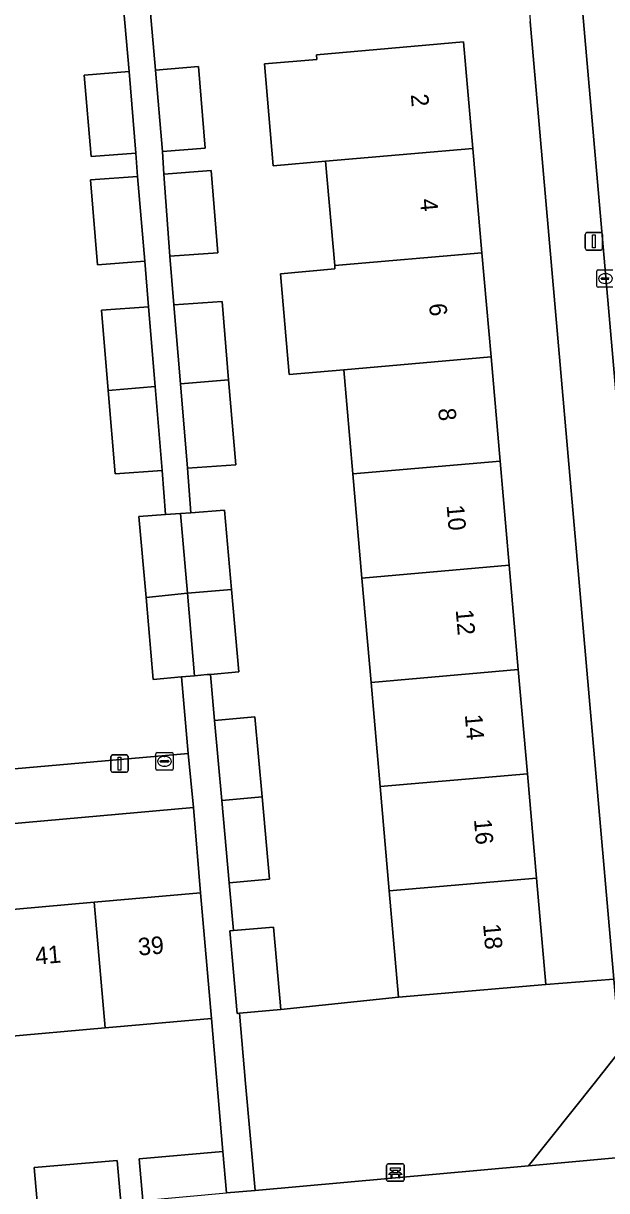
# Model space of a CAD drawing. Extents: x 160554 to 161248, y 385329 to 386506.
# Drawn here: x 161036.5 to 161069.9, y 385493.8 to 385560.8 of the extents above; entities that cross this region are included whole.
import ezdxf

# ---------------------------------------------------------------- set-up
doc = ezdxf.new("R2010")
doc.units = 0
for name, color, linetype in [('IMGEO_Bank', 7, 'Continuous'), ('IMGEO_Erf', 7, 'Continuous'), ('IMGEO_Groenvoorziening', 7, 'Continuous'), ('IMGEO_Kolk', 7, 'Continuous'), ('IMGEO_Lichtmast', 7, 'Continuous'), ('IMGEO_Muur', 7, 'Continuous'), ('IMGEO_Pand', 7, 'Continuous'), ('IMGEO_Pand_nummerreeks', 7, 'Continuous'), ('IMGEO_Rijbaan_lokaal_open', 7, 'Continuous'), ('IMGEO_Rioolput', 7, 'Continuous'), ('IMGEO_Voetpad_open', 7, 'Continuous')]:
    doc.layers.add(name, color=color, linetype=linetype)

msp = doc.modelspace()

# ---------------------------------------------------------------- linework, layer by layer
at = {"layer": 'IMGEO_Bank'}
for p, q in [((161057.319, 385494.457), (161057.319, 385495.298)), ((161057.319, 385495.298), (161057.319, 385494.457)), ((161057.394, 385495.382), (161058.235, 385495.382)), ((161058.235, 385495.382), (161057.394, 385495.382)), ((161057.628, 385494.888), (161057.628, 385494.994)), ((161057.672, 385494.994), (161057.672, 385494.888)), ((161057.96, 385495), (161057.678, 385495)), ((161057.678, 385494.882), (161057.96, 385494.882)), ((161057.966, 385494.888), (161057.966, 385494.994)), ((161058.01, 385494.994), (161058.01, 385494.888)), ((161058.319, 385495.307), (161058.319, 385494.466)), ((161058.319, 385494.466), (161058.319, 385495.307)), ((161058.244, 385494.382), (161057.403, 385494.382)), ((161057.403, 385494.382), (161058.244, 385494.382)), ((161058.016, 385494.78), (161057.623, 385494.78))]:
    msp.add_line(p, q, dxfattribs=at)
for points in [[(161057.566, 385494.78), (161057.424, 385494.78), (161057.536, 385494.882), (161057.622, 385494.882)], [(161057.622, 385495), (161057.536, 385495), (161057.536, 385495.161), (161058.099, 385495.161), (161058.099, 385495), (161058.016, 385495)], [(161058.016, 385494.882), (161058.099, 385494.882), (161058.211, 385494.78), (161058.072, 385494.78)], [(161057.616, 385494.773), (161057.616, 385494.566), (161057.573, 385494.566), (161057.573, 385494.773)], [(161058.066, 385494.773), (161058.066, 385494.566), (161058.022, 385494.566), (161058.022, 385494.773)]]:
    msp.add_lwpolyline(points, dxfattribs=at)
for centre, radius, start, end in [((161057.397, 385495.304), 0.0779, 92.4484, 184.28452), ((161057.397, 385495.304), 0.0779, 92.4484, 184.28452), ((161057.621, 385494.993), 0.00671, 2.89567, 87.10433), ((161057.621, 385494.889), 0.00671, 272.89567, 357.10433), ((161057.678, 385494.993), 0.00671, 92.89567, 177.10433), ((161057.678, 385494.889), 0.00671, 182.89567, 267.10433), ((161057.96, 385494.993), 0.00671, 2.89567, 87.10433), ((161057.96, 385494.889), 0.00671, 272.89567, 357.10433), ((161058.017, 385494.993), 0.00671, 92.89567, 177.10433), ((161058.017, 385494.889), 0.00671, 182.89567, 267.10433), ((161058.241, 385495.304), 0.0779, 2.4484, 94.28452), ((161058.241, 385495.304), 0.0779, 2.4484, 94.28452), ((161057.397, 385494.46), 0.0779, 182.4484, 274.28452), ((161057.397, 385494.46), 0.0779, 182.4484, 274.28452), ((161057.566, 385494.773), 0.00671, 2.89567, 87.10433), ((161057.623, 385494.773), 0.00671, 92.89567, 177.10433), ((161058.015, 385494.773), 0.00671, 2.89567, 87.10433), ((161058.072, 385494.773), 0.00671, 92.89567, 177.10433), ((161058.241, 385494.46), 0.0779, 272.4484, 4.28452), ((161058.241, 385494.46), 0.0779, 272.4484, 4.28452)]:
    msp.add_arc(centre, radius, start, end, dxfattribs=at)
at = {"layer": 'IMGEO_Erf'}
for points in [[(161040.966, 385544.35), (161043.671, 385544.545), (161043.453, 385547.149), (161040.748, 385546.954), (161040.341, 385551.821), (161043.046, 385552.016), (161042.95, 385553.342), (161040.373, 385553.156), (161039.988, 385557.824), (161042.562, 385558.037), (161042.213, 385561.889), (161023.592, 385560.203)], [(161043.717, 385562.025), (161044.071, 385558.116), (161046.527, 385558.322), (161046.92, 385553.628), (161044.462, 385553.451), (161044.556, 385552.154), (161047.256, 385552.349), (161047.651, 385547.635), (161044.892, 385547.436), (161045.125, 385544.651), (161047.884, 385544.85), (161048.26, 385540.359), (161048.669, 385535.474), (161045.909, 385535.275), (161046.093, 385532.728), (161048.027, 385532.867), (161048.425, 385528.325), (161048.839, 385523.601), (161047.227, 385523.459), (161047.458, 385520.821), (161049.766, 385521.027), (161050.176, 385516.429), (161050.597, 385511.711), (161048.288, 385511.506), (161048.532, 385508.76), (161050.841, 385508.965), (161051.262, 385504.235), (161057.997, 385504.94), (161057.466, 385511.043), (161056.945, 385517.021), (161056.424, 385522.998), (161055.904, 385528.976), (161055.383, 385534.953)], [(161055.383, 385534.953), (161054.863, 385540.93), (161051.732, 385540.657), (161051.228, 385546.438), (161054.359, 385546.711), (161054.342, 385546.908), (161053.822, 385552.885), (161050.82, 385552.623), (161050.31, 385558.469), (161053.313, 385558.73), (161053.29, 385558.99), (161061.734, 385559.726), (161062.266, 385553.62), (161062.786, 385547.643), (161063.307, 385541.665), (161063.827, 385535.688), (161064.348, 385529.711), (161064.868, 385523.733), (161065.389, 385517.756), (161065.91, 385511.778), (161066.441, 385505.676), (161070.343, 385505.975), (161065.541, 385560.907)], [(161027.313, 385517.272), (161045.951, 385518.924), (161045.566, 385523.314), (161043.937, 385523.171), (161043.526, 385527.857), (161043.118, 385532.513), (161044.639, 385532.623), (161044.457, 385535.152), (161041.752, 385534.957), (161041.352, 385539.736), (161040.966, 385544.35)], [(161043.347, 385493.291), (161043.14, 385495.666), (161047.927, 385496.087), (161047.288, 385503.716), (161041.186, 385503.177), (161035.209, 385502.649), (161029.232, 385502.122), (161023.256, 385501.594), (161017.279, 385501.066), (161011.302, 385500.538), (161005.206, 385500), (161004.563, 385507.208), (161010.665, 385507.748), (161016.642, 385508.277), (161022.619, 385508.806), (161028.595, 385509.334), (161034.572, 385509.863), (161040.549, 385510.392), (161046.65, 385510.932), (161046.24, 385515.824), (161000, 385511.691), (160999.112, 385511.612)], [(161037.323, 385492.779), (161037.122, 385495.175), (161041.873, 385495.575), (161042.076, 385493.18)]]:
    msp.add_lwpolyline(points, dxfattribs=at)
at = {"layer": 'IMGEO_Groenvoorziening'}
msp.add_lwpolyline([(161065.454, 385495.276), (161069.208, 385500), (161070.701, 385501.878), (161070.343, 385505.975), (161066.441, 385505.676), (161057.997, 385504.94), (161051.262, 385504.235), (161048.883, 385504.024), (161049.237, 385500), (161049.778, 385493.86)], close=True, dxfattribs=at)
at = {"layer": 'IMGEO_Kolk'}
for p, q in [((161069.368, 385545.73), (161069.368, 385546.582)), ((161069.443, 385546.656), (161070.295, 385546.656)), ((161069.856, 385546.436), (161069.881, 385546.436)), ((161069.627, 385546.15), (161069.627, 385546.162)), ((161070.065, 385546.113), (161069.667, 385546.113)), ((161069.67, 385546.199), (161070.068, 385546.199)), ((161069.879, 385545.876), (161069.854, 385545.876)), ((161070.295, 385545.656), (161069.443, 385545.656))]:
    msp.add_line(p, q, dxfattribs=at)
for points in [[(161069.368, 385545.73), (161069.368, 385546.582)], [(161069.443, 385546.656), (161070.295, 385546.656)], [(161070.295, 385545.656), (161069.443, 385545.656)]]:
    msp.add_lwpolyline(points, dxfattribs=at)
for centre, radius, start, end in [((161069.445, 385546.58), 0.0765, 91.55205, 178.44795), ((161069.445, 385546.58), 0.0765, 91.55205, 178.44795), ((161069.445, 385545.732), 0.0765, 181.55205, 268.44795), ((161069.445, 385545.732), 0.0765, 181.55205, 268.44795), ((161069.667, 385546.159), 0.0403, 85.87752, 175.75265), ((161069.664, 385546.149), 0.0366, 178.93798, 274.71019)]:
    msp.add_arc(centre, radius, start, end, dxfattribs=at)
for centre, major_axis, ratio, start_param, end_param in [((161069.855, 385546.156), (-0.387, 0.002), 0.722429, 4.712389, 7.853982), ((161069.88, 385546.156), (-0.39, 0.002), 0.717154, 1.570796, 4.712389)]:
    msp.add_ellipse(centre, major_axis=major_axis, ratio=ratio, start_param=start_param, end_param=end_param, dxfattribs=at)
at = {"layer": 'IMGEO_Lichtmast'}
for p, q in [((161068.705, 385547.892), (161068.705, 385548.692)), ((161068.705, 385548.692), (161068.705, 385547.892)), ((161068.805, 385548.792), (161069.595, 385548.792)), ((161069.595, 385548.792), (161068.805, 385548.792)), ((161069.695, 385548.692), (161069.695, 385547.892)), ((161069.695, 385547.892), (161069.695, 385548.692)), ((161069.595, 385547.792), (161068.805, 385547.792)), ((161068.805, 385547.792), (161069.595, 385547.792)), ((161041.511, 385517.939), (161041.511, 385518.739)), ((161041.511, 385518.739), (161041.511, 385517.939)), ((161041.611, 385518.839), (161042.401, 385518.839)), ((161042.401, 385518.839), (161041.611, 385518.839)), ((161042.501, 385518.739), (161042.501, 385517.939)), ((161042.501, 385517.939), (161042.501, 385518.739)), ((161042.401, 385517.839), (161041.611, 385517.839)), ((161041.611, 385517.839), (161042.401, 385517.839))]:
    msp.add_line(p, q, dxfattribs=at)
for points in [[(161069.125, 385548.667), (161069.275, 385548.667), (161069.275, 385547.917), (161069.125, 385547.917), (161069.125, 385548.667)], [(161041.931, 385518.714), (161042.081, 385518.714), (161042.081, 385517.964), (161041.931, 385517.964), (161041.931, 385518.714)]]:
    msp.add_lwpolyline(points, dxfattribs=at)
for centre, start, end in [((161068.805, 385548.692), 90, 180), ((161068.805, 385548.692), 90, 180), ((161069.595, 385548.692), 0, 90), ((161069.595, 385548.692), 360, 90), ((161068.805, 385547.892), 180, 270), ((161068.805, 385547.892), 180, 270), ((161069.595, 385547.892), 270, 0), ((161069.595, 385547.892), 270, 0), ((161041.611, 385518.739), 90, 180), ((161041.611, 385518.739), 90, 180), ((161042.401, 385518.739), 0, 90), ((161042.401, 385518.739), 360, 90), ((161041.611, 385517.939), 180, 270), ((161041.611, 385517.939), 180, 270), ((161042.401, 385517.939), 270, 0), ((161042.401, 385517.939), 270, 0)]:
    msp.add_arc(centre, 0.1, start, end, dxfattribs=at)
at = {"layer": 'IMGEO_Muur'}
msp.add_lwpolyline([(161047.927, 385496.087), (161047.288, 385503.716)], dxfattribs=at)
at = {"layer": 'IMGEO_Pand'}
for points in [[(161061.734, 385559.726), (161053.29, 385558.99), (161053.313, 385558.73), (161050.31, 385558.469), (161050.82, 385552.623), (161053.822, 385552.885), (161062.266, 385553.62)], [(161039.988, 385557.824), (161040.373, 385553.156), (161042.95, 385553.342), (161042.562, 385558.037)], [(161046.92, 385553.628), (161046.527, 385558.322), (161044.071, 385558.116), (161044.462, 385553.451)], [(161053.822, 385552.885), (161054.342, 385546.908), (161062.786, 385547.643), (161062.266, 385553.62)], [(161040.341, 385551.821), (161040.748, 385546.954), (161043.453, 385547.149), (161043.046, 385552.016)], [(161047.651, 385547.635), (161047.256, 385552.349), (161044.556, 385552.154), (161044.892, 385547.436)], [(161062.786, 385547.643), (161054.342, 385546.908), (161054.359, 385546.711), (161051.228, 385546.438), (161051.732, 385540.657), (161054.863, 385540.93), (161063.307, 385541.665)], [(161044.053, 385539.977), (161043.671, 385544.545), (161040.966, 385544.35), (161041.352, 385539.736)], [(161048.26, 385540.359), (161047.884, 385544.85), (161045.125, 385544.651), (161045.504, 385540.119)], [(161054.863, 385540.93), (161055.383, 385534.953), (161063.827, 385535.688), (161063.307, 385541.665)], [(161045.504, 385540.119), (161045.909, 385535.275), (161048.669, 385535.474), (161048.26, 385540.359)], [(161041.352, 385539.736), (161041.752, 385534.957), (161044.457, 385535.152), (161044.053, 385539.977)], [(161064.348, 385529.711), (161063.827, 385535.688), (161055.383, 385534.953), (161055.904, 385528.976)], [(161045.505, 385532.686), (161044.639, 385532.623), (161043.118, 385532.513), (161043.526, 385527.857), (161045.903, 385528.105)], [(161045.903, 385528.105), (161048.425, 385528.325), (161048.027, 385532.867), (161046.093, 385532.728), (161045.505, 385532.686)], [(161055.904, 385528.976), (161056.424, 385522.998), (161064.868, 385523.733), (161064.348, 385529.711)], [(161048.425, 385528.325), (161045.903, 385528.105), (161046.313, 385523.379), (161047.03, 385523.442), (161047.227, 385523.459), (161048.839, 385523.601)], [(161045.903, 385528.105), (161043.526, 385527.857), (161043.937, 385523.171), (161045.566, 385523.314), (161046.313, 385523.379)], [(161065.389, 385517.756), (161064.868, 385523.733), (161056.424, 385522.998), (161056.945, 385517.021)], [(161047.458, 385520.821), (161047.867, 385516.227), (161050.176, 385516.429), (161049.766, 385521.027)], [(161065.91, 385511.778), (161065.389, 385517.756), (161056.945, 385517.021), (161057.466, 385511.043)], [(161050.176, 385516.429), (161047.867, 385516.227), (161048.288, 385511.506), (161050.597, 385511.711)], [(161057.466, 385511.043), (161057.997, 385504.94), (161066.441, 385505.676), (161065.91, 385511.778)], [(161041.186, 385503.177), (161047.288, 385503.716), (161046.65, 385510.932), (161040.549, 385510.392)], [(161035.209, 385502.649), (161041.186, 385503.177), (161040.549, 385510.392), (161034.572, 385509.863)], [(161050.841, 385508.965), (161048.532, 385508.76), (161048.335, 385508.742), (161048.758, 385504.013), (161048.883, 385504.024), (161051.262, 385504.235)], [(161042.076, 385493.18), (161041.873, 385495.575), (161037.122, 385495.175), (161037.323, 385492.779)], [(161047.927, 385496.087), (161043.14, 385495.666), (161043.347, 385493.291), (161048.136, 385493.712)]]:
    msp.add_lwpolyline(points, close=True, dxfattribs=at)
at = {"layer": 'IMGEO_Rijbaan_lokaal_open'}
msp.add_lwpolyline([(161070.927, 385614.424), (161070.675, 385617.407), (161070.591, 385618.12), (161063.655, 385617.485), (161063.712, 385617.074), (161064.234, 385611.073), (161071.552, 385527.169), (161071.554, 385527.151), (161071.555, 385527.133)], dxfattribs=at)
at = {"layer": 'IMGEO_Rioolput'}
for p, q in [((161044.158, 385518.968), (161045.01, 385518.968)), ((161044.083, 385518.042), (161044.083, 385518.894)), ((161044.342, 385518.462), (161044.342, 385518.474)), ((161044.78, 385518.425), (161044.382, 385518.425)), ((161044.385, 385518.511), (161044.783, 385518.511)), ((161044.571, 385518.748), (161044.596, 385518.748)), ((161044.826, 385518.474), (161044.826, 385518.462)), ((161045.084, 385518.894), (161045.084, 385518.042)), ((161045.01, 385517.968), (161044.158, 385517.968)), ((161044.594, 385518.188), (161044.569, 385518.188))]:
    msp.add_line(p, q, dxfattribs=at)
for points in [[(161044.158, 385518.968), (161045.01, 385518.968)], [(161044.083, 385518.042), (161044.083, 385518.894)], [(161045.084, 385518.894), (161045.084, 385518.042)], [(161045.01, 385517.968), (161044.158, 385517.968)]]:
    msp.add_lwpolyline(points, dxfattribs=at)
for centre, radius, start, end in [((161044.16, 385518.892), 0.0765, 91.55205, 178.44795), ((161044.16, 385518.892), 0.0765, 91.55205, 178.44795), ((161045.008, 385518.892), 0.0765, 1.55205, 88.44795), ((161045.008, 385518.892), 0.0765, 1.55205, 88.44795), ((161044.382, 385518.471), 0.0403, 85.87752, 175.75265), ((161044.379, 385518.461), 0.0366, 178.93798, 274.71019), ((161044.783, 385518.468), 0.043, 264.86636, 352.45326), ((161044.787, 385518.473), 0.0386, 1.73085, 96.63898), ((161044.16, 385518.044), 0.0765, 181.55205, 268.44795), ((161044.16, 385518.044), 0.0765, 181.55205, 268.44795), ((161045.008, 385518.044), 0.0765, 271.55205, 358.44795), ((161045.008, 385518.044), 0.0765, 271.55205, 358.44795)]:
    msp.add_arc(centre, radius, start, end, dxfattribs=at)
for centre, major_axis, ratio, start_param, end_param in [((161044.57, 385518.468), (-0.387, 0.002), 0.722429, 4.712389, 7.853982), ((161044.595, 385518.468), (-0.39, 0.002), 0.717154, 1.570796, 4.712389)]:
    msp.add_ellipse(centre, major_axis=major_axis, ratio=ratio, start_param=start_param, end_param=end_param, dxfattribs=at)
at = {"layer": 'IMGEO_Voetpad_open'}
for points in [[(161060.535, 385617.772), (161062.796, 385592.405), (161062.932, 385590.876), (161064.786, 385570.078), (161064.802, 385570.012), (161065.542, 385560.933), (161065.541, 385560.907), (161070.343, 385505.975), (161070.701, 385501.878), (161069.208, 385500), (161065.454, 385495.276), (161074.414, 385496.088), (161074.057, 385500), (161073.484, 385506.275), (161072.598, 385515.941), (161071.555, 385527.133), (161071.554, 385527.151), (161071.552, 385527.169), (161064.234, 385611.073)], [(160999.768, 385515.522), (161000, 385511.691), (161046.24, 385515.824), (161045.951, 385518.924), (161027.313, 385517.272)], [(161074.414, 385496.088), (161065.454, 385495.276), (161049.778, 385493.86), (161048.136, 385493.712)]]:
    msp.add_lwpolyline(points, dxfattribs=at)
for points in [[(161042.213, 385561.889), (161042.562, 385558.037), (161042.95, 385553.342), (161043.046, 385552.016), (161043.453, 385547.149), (161043.671, 385544.545), (161044.053, 385539.977), (161044.457, 385535.152), (161044.639, 385532.623), (161045.505, 385532.686), (161046.093, 385532.728), (161045.909, 385535.275), (161045.504, 385540.119), (161045.125, 385544.651), (161044.892, 385547.436), (161044.556, 385552.154), (161044.462, 385553.451), (161044.071, 385558.116), (161043.717, 385562.025)], [(161048.335, 385508.742), (161048.532, 385508.76), (161048.288, 385511.506), (161047.867, 385516.227), (161047.458, 385520.821), (161047.227, 385523.459), (161047.03, 385523.442), (161046.313, 385523.379), (161045.566, 385523.314), (161045.951, 385518.924), (161046.24, 385515.824), (161046.65, 385510.932), (161047.288, 385503.716), (161047.927, 385496.087), (161048.136, 385493.712), (161049.778, 385493.86), (161049.237, 385500), (161048.883, 385504.024), (161048.758, 385504.013)]]:
    msp.add_lwpolyline(points, close=True, dxfattribs=at)

# ---------------------------------------------------------------- texts
at = {"layer": 'IMGEO_Pand_nummerreeks'}
for s, rotation, p in [('2', 274.97879, (161058.704, 385556.716)), ('4', 274.97711, (161059.227, 385550.708)), ('6', 274.97879, (161059.75, 385544.703)), ('8', 274.97711, (161060.273, 385538.693)), ('10', 274.97711, (161060.756, 385533.146)), ('12', 274.97711, (161061.279, 385527.147)), ('14', 274.97711, (161061.802, 385521.138)), ('16', 274.97711, (161062.325, 385515.133)), ('18', 274.97711, (161062.848, 385509.124)), ('39', 5.05656, (161043.109, 385507.325)), ('41', 5.05656, (161037.21, 385506.803))]:
    msp.add_text(s, height=1, rotation=rotation, dxfattribs=at).set_placement(p)

doc.saveas('drawing.dxf')
